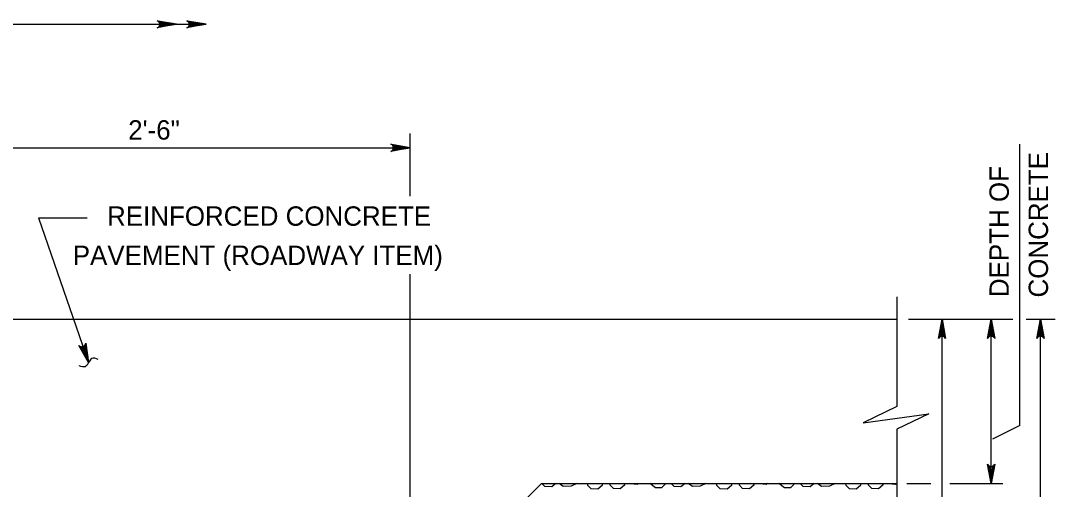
# Model space of a CAD drawing. Extents: x 636530 to 644067, y 294168 to 299122.
# Drawn here: x 643562.9 to 643723, y 296194.2 to 296266.7 of the extents above; entities that cross this region are included whole.
import ezdxf

# ---------------------------------------------------------------- set-up
doc = ezdxf.new("R2010")
doc.units = 0
doc.layers.add('1', color=7, linetype='Continuous')

msp = doc.modelspace()

# ---------------------------------------------------------------- linework, layer by layer
at = {"layer": '1'}
for p, q in [((643485.99, 296266.16), (643591.56, 296266.16)), ((643623.15, 296239.56), (643623.15, 296249.28)), ((643409.79, 296247.06), (643623.15, 296247.06)), ((643717.49, 296204.11), (643717.49, 296247.63)), ((643565.61, 296236.21), (643573.14, 296236.21)), ((643565.61, 296236.21), (643573.37, 296213.83)), ((643623.15, 296177.78), (643623.15, 296227.48)), ((643698.44, 296224.02), (643698.44, 296207.05)), ((643485.99, 296220.52), (643698.44, 296220.52)), ((643700.24, 296220.52), (643716.41, 296220.52)), ((643705.45, 296172.27), (643705.45, 296220.52)), ((643713.07, 296195.13), (643713.07, 296220.52)), ((643718.48, 296220.52), (643722.98, 296220.52)), ((643720.69, 296144.32), (643720.69, 296220.52)), ((643717.49, 296204.11), (643713.25, 296201.95)), ((643698.44, 296203.53), (643698.44, 296170.13)), ((643623.15, 296174.81), (643643.47, 296195.13)), ((643643.47, 296195.13), (643698.44, 296195.13)), ((643700, 296195.13), (643703.7, 296195.13)), ((643706.66, 296195.13), (643714.88, 296195.13))]:
    msp.add_line(p, q, dxfattribs=at)
for points in [[(643586.99, 296266.16), (643584, 296265.6), (643584.12, 296265.68), (643584.23, 296265.76), (643584.29, 296265.86), (643584.35, 296265.96), (643584.37, 296266.06), (643584.39, 296266.16), (643584.37, 296266.26), (643584.35, 296266.36), (643584.29, 296266.46), (643584.23, 296266.56), (643584.12, 296266.64), (643584, 296266.72), (643586.99, 296266.16), (643584.12, 296266.64), (643584.23, 296266.56), (643586.99, 296266.16), (643584.29, 296266.46), (643584.35, 296266.36), (643586.99, 296266.16), (643584.37, 296266.26), (643584.39, 296266.16), (643586.99, 296266.16), (643584.37, 296266.06), (643584.35, 296265.96), (643586.99, 296266.16), (643584.29, 296265.86), (643584.23, 296265.76), (643586.99, 296266.16), (643584.12, 296265.68)], [(643591.56, 296266.16), (643588.58, 296265.6), (643588.69, 296265.68), (643588.81, 296265.76), (643588.87, 296265.86), (643588.92, 296265.96), (643588.94, 296266.06), (643588.96, 296266.16), (643588.94, 296266.26), (643588.92, 296266.36), (643588.87, 296266.46), (643588.81, 296266.56), (643588.69, 296266.64), (643588.58, 296266.72), (643591.56, 296266.16), (643588.69, 296266.64), (643588.81, 296266.56), (643591.56, 296266.16), (643588.87, 296266.46), (643588.92, 296266.36), (643591.56, 296266.16), (643588.94, 296266.26), (643588.96, 296266.16), (643591.56, 296266.16), (643588.94, 296266.06), (643588.92, 296265.96), (643591.56, 296266.16), (643588.87, 296265.86), (643588.81, 296265.76), (643591.56, 296266.16), (643588.69, 296265.68)], [(643623.15, 296247.06), (643620.16, 296246.5), (643620.28, 296246.58), (643620.39, 296246.66), (643620.45, 296246.76), (643620.51, 296246.86), (643620.53, 296246.96), (643620.55, 296247.06), (643620.53, 296247.16), (643620.51, 296247.26), (643620.45, 296247.36), (643620.39, 296247.46), (643620.28, 296247.54), (643620.16, 296247.62), (643623.15, 296247.06), (643620.28, 296247.54), (643620.39, 296247.46), (643623.15, 296247.06), (643620.45, 296247.36), (643620.51, 296247.26), (643623.15, 296247.06), (643620.53, 296247.16), (643620.55, 296247.06), (643623.15, 296247.06), (643620.53, 296246.96), (643620.51, 296246.86), (643623.15, 296247.06), (643620.45, 296246.76), (643620.39, 296246.66), (643623.15, 296247.06), (643620.28, 296246.58)], [(643705.45, 296220.52), (643706.01, 296217.54), (643705.85, 296217.77), (643705.65, 296217.89), (643705.45, 296217.92), (643705.25, 296217.89), (643705.05, 296217.77), (643704.89, 296217.54), (643705.45, 296220.52), (643705.05, 296217.77), (643705.25, 296217.89), (643705.45, 296220.52), (643705.45, 296217.92), (643705.65, 296217.89), (643705.45, 296220.52), (643705.85, 296217.77)], [(643713.07, 296220.52), (643713.63, 296217.54), (643713.55, 296217.66), (643713.47, 296217.77), (643713.37, 296217.83), (643713.27, 296217.89), (643713.17, 296217.91), (643713.07, 296217.92), (643712.97, 296217.91), (643712.87, 296217.89), (643712.77, 296217.83), (643712.67, 296217.77), (643712.59, 296217.66), (643712.51, 296217.54), (643713.07, 296220.52), (643712.59, 296217.66), (643712.67, 296217.77), (643713.07, 296220.52), (643712.77, 296217.83), (643712.87, 296217.89), (643713.07, 296220.52), (643712.97, 296217.91), (643713.07, 296217.92), (643713.07, 296220.52), (643713.17, 296217.91), (643713.27, 296217.89), (643713.07, 296220.52), (643713.37, 296217.83), (643713.47, 296217.77), (643713.07, 296220.52), (643713.55, 296217.66)], [(643720.69, 296220.52), (643721.25, 296217.54), (643721.17, 296217.66), (643721.09, 296217.77), (643720.99, 296217.83), (643720.89, 296217.89), (643720.79, 296217.91), (643720.69, 296217.92), (643720.59, 296217.91), (643720.49, 296217.89), (643720.39, 296217.83), (643720.29, 296217.77), (643720.21, 296217.66), (643720.13, 296217.54), (643720.69, 296220.52), (643720.21, 296217.66), (643720.29, 296217.77), (643720.69, 296220.52), (643720.39, 296217.83), (643720.49, 296217.89), (643720.69, 296220.52), (643720.59, 296217.91), (643720.69, 296217.92), (643720.69, 296220.52), (643720.79, 296217.91), (643720.89, 296217.89), (643720.69, 296220.52), (643720.99, 296217.83), (643721.09, 296217.77), (643720.69, 296220.52), (643721.17, 296217.66)], [(643573.37, 296213.83), (643571.87, 296216.47), (643571.98, 296216.39), (643572.09, 296216.3), (643572.2, 296216.28), (643572.32, 296216.26), (643572.42, 296216.27), (643572.52, 296216.29), (643572.61, 296216.34), (643572.7, 296216.39), (643572.77, 296216.48), (643572.85, 296216.57), (643572.88, 296216.7), (643572.92, 296216.84), (643573.37, 296213.83), (643572.88, 296216.7), (643572.85, 296216.57), (643573.37, 296213.83), (643572.77, 296216.48), (643572.7, 296216.39), (643573.37, 296213.83), (643572.61, 296216.34), (643572.52, 296216.29), (643573.37, 296213.83), (643572.42, 296216.27), (643572.32, 296216.26), (643573.37, 296213.83), (643572.2, 296216.28), (643572.09, 296216.3), (643573.37, 296213.83), (643571.98, 296216.39)], [(643698.44, 296207.05), (643693.25, 296204.51), (643703.4, 296205.89), (643698.44, 296203.53)], [(643713.07, 296195.13), (643712.51, 296198.11), (643712.67, 296197.88), (643712.87, 296197.76), (643713.07, 296197.73), (643713.27, 296197.76), (643713.47, 296197.88), (643713.63, 296198.11), (643713.07, 296195.13), (643713.47, 296197.88), (643713.27, 296197.76), (643713.07, 296195.13), (643713.07, 296197.73), (643712.87, 296197.76), (643713.07, 296195.13), (643712.67, 296197.88)], [(643645.7, 296195.13), (643645.06, 296194.59), (643644, 296194.67), (643643.53, 296195.13)], [(643648.91, 296195.13), (643648.04, 296194.69), (643646.83, 296194.67), (643646.18, 296195.13)], [(643652.89, 296195.13), (643652.86, 296194.79), (643652.19, 296194.24), (643651.13, 296194.31), (643650.64, 296194.8), (643650.57, 296195.13)], [(643656.35, 296195.13), (643656.33, 296194.83), (643655.66, 296194.28), (643654.6, 296194.35), (643654.1, 296194.84), (643654.05, 296195.13)], [(643658.45, 296195.13), (643658.27, 296194.98), (643657.21, 296195.06), (643657.14, 296195.13)], [(643662.57, 296195.13), (643662.56, 296194.98), (643662.03, 296194.43), (643661.1, 296194.45), (643660.23, 296195.13)], [(643665.69, 296195.13), (643665.05, 296194.59), (643663.99, 296194.67), (643663.52, 296195.13)], [(643668.9, 296195.13), (643668.03, 296194.69), (643666.81, 296194.67), (643666.17, 296195.13)], [(643672.88, 296195.13), (643672.85, 296194.79), (643672.18, 296194.24), (643671.12, 296194.31), (643670.62, 296194.8), (643670.56, 296195.13)], [(643676.34, 296195.13), (643676.31, 296194.83), (643675.65, 296194.28), (643674.59, 296194.35), (643674.09, 296194.84), (643674.04, 296195.13)], [(643678.43, 296195.13), (643678.26, 296194.98), (643677.2, 296195.06), (643677.13, 296195.13)], [(643682.56, 296195.13), (643682.54, 296194.98), (643682.02, 296194.43), (643681.09, 296194.45), (643680.22, 296195.13)], [(643685.68, 296195.13), (643685.04, 296194.59), (643683.98, 296194.67), (643683.51, 296195.13)], [(643688.89, 296195.13), (643688.02, 296194.69), (643686.8, 296194.67), (643686.16, 296195.13)], [(643692.87, 296195.13), (643692.83, 296194.79), (643692.17, 296194.24), (643691.11, 296194.31), (643690.61, 296194.8), (643690.55, 296195.13)], [(643696.33, 296195.13), (643696.3, 296194.83), (643695.64, 296194.28), (643694.58, 296194.35), (643694.08, 296194.84), (643694.02, 296195.13)], [(643698.42, 296195.13), (643698.25, 296194.98), (643697.19, 296195.06), (643697.11, 296195.13)]]:
    msp.add_lwpolyline(points, dxfattribs=at)
msp.add_spline([(643574.85, 296214.31), (643573.89, 296214.47), (643572.85, 296213.19), (643571.91, 296213.31)], degree=3, dxfattribs=at)

# ---------------------------------------------------------------- texts
for s, p in [('2\'-6"', (643579.5, 296248.32)), ('REINFORCED CONCRETE', (643576.23, 296234.99)), ('PAVEMENT (ROADWAY ITEM)', (643570.92, 296228.92))]:
    msp.add_text(s, height=3, dxfattribs=at).set_placement(p)
for s, p in [('CONCRETE', (643721.86, 296223.89)), ('DEPTH OF', (643715.79, 296223.95))]:
    msp.add_text(s, height=3, rotation=90, dxfattribs=at).set_placement(p)

doc.saveas('drawing.dxf')
